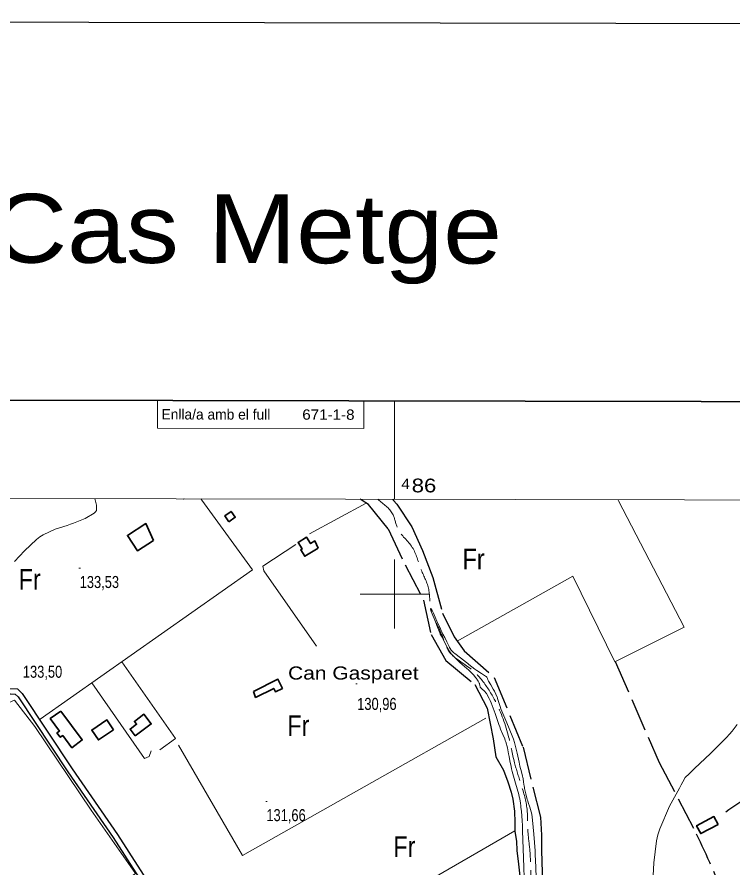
# Model space of a CAD drawing. Extents: x 483855 to 488461, y 4388206 to 4391419.
# Drawn here: x 485725 to 486246, y 4390801 to 4391419 of the extents above; entities that cross this region are included whole.
import ezdxf
from ezdxf.enums import TextEntityAlignment as Align

# ---------------------------------------------------------------- set-up
doc = ezdxf.new("R2010")
doc.units = 0
doc.header["$LTSCALE"] = 4
doc.linetypes.add('DOTTED', pattern=[1.5, 0.3, -1.2])
doc.linetypes.add('LONG_DASHED', pattern=[7.5, 6, -1.5])
for name, color, linetype, lineweight in [('1', 7, 'Continuous', 13), ('15', 7, 'LONG_DASHED', 13), ('2', 7, 'DOTTED', 13), ('25', 7, 'LONG_DASHED', 25), ('38', 7, 'Continuous', 25), ('47', 7, 'Continuous', 35), ('51', 7, 'Continuous', 13), ('7', 7, 'Continuous', 13), ('9', 7, 'Continuous', 13)]:
    doc.layers.add(name, color=color, linetype=linetype, lineweight=lineweight)
doc.layers.add('31', color=7, linetype='Continuous')
doc.layers.add('5', color=7, linetype='Continuous')

msp = doc.modelspace()

# ---------------------------------------------------------------- linework, layer by layer
at = {"layer": '1'}
for p, q in [((485977.68, 4391140.41), (485977.64, 4391120.41)), ((486000, 4391068.96), (486000, 4391140.37)), ((486000, 4391025), (486000, 4390975)), ((485975, 4391000), (486025, 4391000))]:
    msp.add_line(p, q, dxfattribs=at)
at = {"layer": '1', "lineweight": 25}
msp.add_lwpolyline([(483860.86, 4391419.44), (488460.85, 4391410.69), (488454.76, 4388205.69), (483854.77, 4388214.44)], close=True, dxfattribs=at)
at = {"layer": '1', "lineweight": 35}
msp.add_lwpolyline([(484045.03, 4391144.08), (487760.33, 4391137.02), (487755.66, 4388682.02), (484040.36, 4388689.09)], close=True, dxfattribs=at)
at = {"layer": '1'}
msp.add_lwpolyline([(485827.68, 4391140.69), (485827.64, 4391120.69), (485977.64, 4391120.41)], dxfattribs=at)
msp.add_lwpolyline([(484115.5, 4391072.6), (487689.7, 4391065.7), (487685.8, 4388753.5), (484110.5, 4388760.3)], close=True, dxfattribs=at)
at = {"layer": '15'}
msp.add_line((485987.97, 4391068.99), (485988.87, 4391068.04), dxfattribs=at)
msp.add_spline([(485988.87, 4391068.04), (485998.94, 4391057.53), (486002.33, 4391047.56), (486012.93, 4391033.93), (486019.04, 4391018.41), (486024.68, 4391004.24), (486026.36, 4390989.16), (486034.27, 4390970.72), (486040.06, 4390957.76), (486055.39, 4390945.7), (486063.13, 4390937.91), (486072.53, 4390923.6), (486082.62, 4390897.51), (486087.3, 4390877.34), (486091.75, 4390862.42), (486096.21, 4390844.8), (486096.99, 4390827.85), (486098.36, 4390814.05), (486099.06, 4390797.32), (486099.09, 4390782.99), (486099.7, 4390771.74), (486102.73, 4390756.37), (486111.25, 4390727.28), (486119.61, 4390707.19), (486127.67, 4390687.77), (486136.4, 4390670.46), (486146.49, 4390645.57), (486156.89, 4390619.63), (486172.84, 4390590.93), (486180.89, 4390576.54), (486187.22, 4390560.95), (486197.89, 4390546.04), (486213.23, 4390527.23), (486226.52, 4390514.2), (486236.37, 4390501.62), (486250.72, 4390486.71), (486261.18, 4390471.95), (486270.65, 4390455.91), (486275.7, 4390444), (486279.62, 4390432.82), (486283.84, 4390419.48), (486289.04, 4390402.23), (486297.99, 4390388.75), (486298.93, 4390369.09), (486300.23, 4390352.82), (486312.94, 4390328.76), (486321.38, 4390309.79), (486332.06, 4390289.33), (486336.71, 4390248.61), (486341.19, 4390211.18), (486345.81, 4390187.19), (486347.48, 4390172.64), (486347.21, 4390157.78), (486346.26, 4390140.53), (486338.86, 4390126.19), (486336.32, 4390120.03), (486336.26, 4390105.41), (486340.56, 4390096.04), (486348.38, 4390083.82), (486353.34, 4390075.2), (486354.36, 4390073.3)], degree=3, dxfattribs=at)
at = {"layer": '25'}
for p, q in [((485976.44, 4391068.06), (485975, 4391069.01)), ((485998.42, 4391068.97), (485999.29, 4391068.02))]:
    msp.add_line(p, q, dxfattribs=at)
for points in [[(485995.36, 4391047.32), (485981.08, 4391065), (485976.44, 4391068.06)], [(485999.29, 4391068.02), (486001.7, 4391065.41), (486012.46, 4391048.93), (486020.29, 4391031.76), (486027.9, 4391012.12), (486034.92, 4390986.18), (486043.35, 4390968.94), (486050.56, 4390958.82), (486072.42, 4390939.43), (486093.44, 4390888.68), (486106.05, 4390837.84), (486106.89, 4390824.79), (486106.99, 4390813.54), (486107.79, 4390780.23), (486117.16, 4390737.94), (486119.36, 4390726.32), (486125.83, 4390713.58), (486144.28, 4390672.42)], [(485995.36, 4391047.32), (486007.7, 4391021.31), (486021.17, 4390995.46), (486026.54, 4390970.64), (486037.22, 4390951.75), (486058.48, 4390934.16), (486067.43, 4390917.14), (486071.82, 4390894.8), (486073.64, 4390881.75), (486079.29, 4390872), (486082.45, 4390863.61), (486084.79, 4390856.11), (486086.07, 4390850.86), (486087.29, 4390842.16), (486087.45, 4390833.99), (486087.54, 4390827.31), (486088.75, 4390820.26), (486088.83, 4390813.58), (486090.05, 4390803.61), (486091.11, 4390794.83), (486091.28, 4390783.13), (486092.58, 4390772.11)], [(486160.48, 4390950.87), (486192.4, 4390877.66), (486219.41, 4390825.8)]]:
    msp.add_lwpolyline(points, dxfattribs=at)
at = {"layer": '38'}
for points in [[(485484.09, 4390765.62), (485520.58, 4390790.78), (485565.16, 4390824.83), (485603.51, 4390855.05), (485644.49, 4390882.72), (485686.53, 4390910.77), (485710.42, 4390927.08), (485719.98, 4390931.28), (485725.74, 4390931), (485729.29, 4390927.74), (485765.68, 4390872.99), (485798.54, 4390825.11), (485825.46, 4390783.37), (485847.11, 4390755.57), (485864.56, 4390728.75), (485879.65, 4390706.38)], [(485487.07, 4390761.68), (485522.88, 4390787.67), (485567.53, 4390821.78), (485605.79, 4390851.92), (485646.65, 4390879.5), (485688.7, 4390907.56), (485712.31, 4390923.68), (485720.7, 4390927.37), (485724.15, 4390927.2), (485726.32, 4390925.21), (485762.47, 4390870.82), (485795.31, 4390822.96), (485822.3, 4390781.12), (485843.95, 4390753.32), (485861.33, 4390726.61), (485876.45, 4390704.2), (485896.67, 4390661.98), (485921.44, 4390613.92), (485950.81, 4390554.58), (485972.61, 4390514.7)]]:
    msp.add_lwpolyline(points, dxfattribs=at)
at = {"layer": '38', "linetype": 'LONG_DASHED'}
for points in [[(486240.84, 4390841.81), (486275.98, 4390864.9), (486371.85, 4390912.69), (486412.32, 4390932.41), (486446.17, 4390968.55), (486480.11, 4391001.95)], [(486219.41, 4390825.8), (486240.87, 4390778.35), (486256.15, 4390746.27), (486296.81, 4390696.53), (486319.66, 4390668.21), (486324.1, 4390662.74), (486324.03, 4390660.56), (486322.61, 4390657.26), (486319.31, 4390655.38), (486264.98, 4390620.79), (486216.8, 4390589.88), (486197.99, 4390579.12), (486194.25, 4390574.01), (486193.4, 4390565.76)]]:
    msp.add_spline(points, degree=3, dxfattribs=at)
at = {"layer": '47'}
for points in [[(485879.53, 4391052.54), (485876.55, 4391056.81), (485881.17, 4391060.04), (485884.15, 4391055.77)], [(485824.64, 4391039.02), (485813.02, 4391031.5), (485805.81, 4391042.63), (485819.15, 4391051.27)], [(485944.45, 4391033.36), (485934.7, 4391027.5), (485931.85, 4391032.23), (485932.8, 4391032.82), (485929.89, 4391037.49), (485936.06, 4391041.34), (485938.94, 4391036.71), (485942.06, 4391038.65)], [(485897.43, 4390929.24), (485915.2, 4390938.12), (485918.52, 4390931.45), (485913.43, 4390928.93), (485912.19, 4390931.42), (485898.91, 4390924.81)], [(485757.41, 4390914.76), (485772.97, 4390893.93), (485765.34, 4390888.24), (485758.68, 4390897.16), (485756.92, 4390895.86), (485754.54, 4390899.08), (485756.38, 4390900.44), (485749.68, 4390909.48)], [(485811.44, 4390896.92), (485823.06, 4390905.64), (485817.79, 4390912.65), (485810.85, 4390907.43), (485812.39, 4390905.37), (485807.65, 4390901.83)], [(485795.68, 4390901.32), (485784.61, 4390893.92), (485779.78, 4390901.14), (485790.85, 4390908.54)], [(486235.3, 4390832.58), (486222.65, 4390825.88), (486219.63, 4390831.58), (486232.28, 4390838.28)]]:
    msp.add_lwpolyline(points, close=True, dxfattribs=at)
at = {"layer": '51'}
for p, q in [((485859.79, 4391068.29), (485859.1, 4391069.23)), ((486162.87, 4391067.7), (486162.38, 4391068.65)), ((485979.32, 4391066.17), (485938.05, 4391043.85)), ((485970.2, 4390760.13), (486087.53, 4390828.01))]:
    msp.add_line(p, q, dxfattribs=at)
for points in [[(485742.19, 4390909.03), (485896.76, 4391017.53), (485859.79, 4391068.29)], [(485847.15, 4391069.26), (485846.42, 4391068.91), (485846.19, 4391069.26)], [(486045.61, 4390965.77), (486129.61, 4391013.04), (486160.1, 4390950.68), (486210.54, 4390976.04), (486162.87, 4391067.7)], [(485928.16, 4391035.96), (485904.26, 4391020.24), (485904.87, 4391016.8), (485943.21, 4390962.17)], [(485829.31, 4390886.82), (485840.7, 4390895.02), (485801.75, 4390950.84)], [(485779.82, 4390935.45), (485818.22, 4390880.5), (485821.6, 4390882.01), (485822.94, 4390885.99)], [(485647.59, 4390730.5), (485671.34, 4390700.6), (485811.68, 4390796.85), (485779.43, 4390843.01), (485738.52, 4390903.63), (485723.64, 4390922.96), (485696.65, 4390911.13), (485646.74, 4390879.02), (485626.34, 4390865.27)], [(486066.47, 4390909.79), (485889.53, 4390809.88), (485842.89, 4390890.07)]]:
    msp.add_lwpolyline(points, dxfattribs=at)
at = {"layer": '7'}
for p, q in [((485770.54, 4391018.75), (485771.54, 4391018.75)), ((485971.79, 4390934.69), (485972.79, 4390934.69)), ((485906.29, 4390849.29), (485907.29, 4390849.29))]:
    msp.add_line(p, q, dxfattribs=at)
at = {"layer": '9'}
for points in [[(485782.37, 4391068.44), (485783.31, 4391064.71), (485783.33, 4391060.84), (485782.61, 4391059.78), (485781.56, 4391058.74), (485775.15, 4391055.04), (485766.63, 4391051.6), (485764.26, 4391050.72), (485761.89, 4391049.87), (485753.28, 4391047.05), (485744.58, 4391043.07), (485742.16, 4391041.49), (485739.72, 4391039.7), (485730.84, 4391031.5), (485723.54, 4391023.63)], [(485782.14, 4391069.38), (485782.14, 4391069.33), (485782.37, 4391068.44)], [(486103, 4390794.56), (486102.54, 4390806.72), (486102.37, 4390810.07), (486102.18, 4390813.41), (486101.37, 4390825.4), (486100.35, 4390835.66), (486100.04, 4390837.92), (486099.72, 4390839.91), (486098.45, 4390845), (486097.16, 4390848.57), (486096.83, 4390849.61), (486096.5, 4390850.67), (486095.43, 4390854.71), (486094.58, 4390858.57), (486094.4, 4390859.52), (486094.24, 4390860.42), (486093.88, 4390863.26), (486093.51, 4390865.95), (486093.35, 4390866.75), (486093.17, 4390867.59), (486092.31, 4390870.83), (486091.21, 4390874.99), (486090.87, 4390876.4), (486090.53, 4390877.92), (486089.17, 4390884.37), (486087.16, 4390892.12), (486086.4, 4390894.46), (486085.55, 4390896.89), (486081.75, 4390906.36), (486078.13, 4390914.85), (486077.4, 4390916.65), (486076.78, 4390918.22), (486075.53, 4390921.89), (486074.96, 4390924.01), (486074.77, 4390924.59), (486074.58, 4390925.17), (486073.76, 4390927.24), (486072.62, 4390929.52), (486072.23, 4390930.23), (486071.79, 4390930.98), (486069.93, 4390933.95), (486068.29, 4390936.63), (486068, 4390937.19), (486067.78, 4390937.67), (486067.58, 4390938.73), (486067.06, 4390939.6), (486066.63, 4390939.96), (486066.09, 4390940.37), (486063.12, 4390942.26), (486059.79, 4390944.34), (486059.02, 4390944.86), (486058.31, 4390945.36), (486056.31, 4390946.98), (486054.06, 4390948.89), (486053.21, 4390949.57), (486052.25, 4390950.32), (486047.96, 4390953.58), (486043.89, 4390956.68), (486043.08, 4390957.33), (486042.4, 4390957.89), (486041.09, 4390959.18), (486040.36, 4390960.53), (486040.06, 4390961.13), (486039.71, 4390961.83), (486038.08, 4390965.18), (486036.46, 4390968.48), (486036.13, 4390969.15), (486035.84, 4390969.71), (486035.22, 4390970.86), (486034.36, 4390972.6), (486033.93, 4390973.54), (486033.41, 4390974.67), (486030.83, 4390980.41), (486028.25, 4390986.06), (486027.73, 4390987.14), (486027.29, 4390988.01), (486026.42, 4390989.4), (486026.18, 4390989.33), (486026.13, 4390989.29), (486026.11, 4390989.23), (486026.1, 4390988.93), (486026.66, 4390987.39), (486026.98, 4390986.56), (486027.38, 4390985.55), (486029.45, 4390980.45), (486031.52, 4390975.31), (486031.92, 4390974.27), (486032.26, 4390973.41)], [(486032.26, 4390973.41), (486032.85, 4390971.7), (486033.07, 4390971.1), (486033.16, 4390970.94), (486033.27, 4390970.78), (486033.77, 4390970.21), (486034.68, 4390968.76), (486035.03, 4390968.05), (486035.44, 4390967.21), (486037.3, 4390963.02), (486040.17, 4390957.98), (486041.22, 4390956.6), (486042.38, 4390955.23), (486047.49, 4390950.31), (486052.55, 4390945.95), (486053.68, 4390944.93), (486054.69, 4390943.99), (486057.38, 4390941.26), (486059.09, 4390939.21), (486059.49, 4390938.7), (486059.85, 4390938.22), (486060.89, 4390936.66), (486061.57, 4390935.34), (486061.7, 4390934.99), (486061.81, 4390934.66), (486062.02, 4390933.55), (486062.23, 4390932.58), (486062.35, 4390932.33), (486062.49, 4390932.1), (486063.21, 4390931.36), (486064.29, 4390930.39), (486064.66, 4390930.02), (486065.07, 4390929.6), (486066.78, 4390927.7), (486068.92, 4390924.13), (486069.6, 4390922.65), (486070.3, 4390920.97), (486073.14, 4390913.14), (486075.87, 4390905.19), (486076.52, 4390903.43), (486077.11, 4390901.87), (486078.84, 4390897.82), (486080.19, 4390894.65), (486080.54, 4390893.64), (486080.88, 4390892.58), (486082.03, 4390888.25), (486082.98, 4390883.94), (486083.19, 4390882.88), (486083.38, 4390881.88), (486083.89, 4390878.75), (486084.74, 4390874.6), (486085.14, 4390872.96), (486085.62, 4390871.1), (486087.98, 4390862.58), (486090.27, 4390854.3), (486090.71, 4390852.59), (486091.06, 4390851.12), (486091.64, 4390847.93), (486091.76, 4390846.1), (486091.83, 4390845.49), (486091.91, 4390844.85), (486092.33, 4390842.17), (486092.85, 4390835.17), (486093, 4390831.8), (486093.15, 4390827.81), (486093.72, 4390808.2), (486094.53, 4390786.96)], [(486249.1, 4390905.25), (486245.52, 4390900.23), (486243.62, 4390898.11), (486241.31, 4390895.66), (486229.68, 4390884.17), (486218.23, 4390873.23), (486216.03, 4390871.13), (486214.27, 4390869.44), (486211.43, 4390866.71), (486209.64, 4390863.43), (486208.54, 4390861.4), (486207.17, 4390858.88), (486200.05, 4390845.71), (486192.92, 4390829.45), (486191.55, 4390824.98), (486190.44, 4390820.53), (486188.62, 4390804.58), (486187.77, 4390790.9)]]:
    msp.add_lwpolyline(points, dxfattribs=at)

# ---------------------------------------------------------------- texts
at = {"layer": '2', "width": 1.15}
msp.add_text('Cas Metge ', height=50, rotation=359.889, dxfattribs=at).set_placement((485902.91, 4391240.55), align=Align.CENTER)
at = {"layer": '2'}
msp.add_text('Enlla/a amb el full', height=7.5, rotation=359.891, dxfattribs=at).set_placement((485830.53, 4391126.94))
for s, height, rotation, width, p in [('671-1-8', 7.5, 359.891, 1.1, (485932.9, 4391126.74)), ('4', 7.5, 359.889, 1.1, (486004.99, 4391076.45)), ('86  ', 10, 359.889, 1.2, (486012.48, 4391073.94))]:
    msp.add_text(s, height=height, rotation=rotation, dxfattribs=dict(at, width=width)).set_placement(p)
at = {"layer": '31', "width": 0.85}
for p in [(486057.5, 4391017.92), (485734.7, 4391003.24), (485930.06, 4390896.93), (486007.19, 4390808.91)]:
    msp.add_text('Fr', height=15, dxfattribs=at).set_placement(p, align=Align.CENTER)
at = {"layer": '5', "width": 1.2}
msp.add_text('Can Gasparet', height=9.5, dxfattribs=at).set_placement((486017.48, 4390937.86), align=Align.RIGHT)
at = {"layer": '7', "width": 0.8}
for s, p in [('133,53', (485771.04, 4391004.38)), ('133,50', (485729.71, 4390939.17)), ('130,96', (485972.86, 4390915.77)), ('131,66', (485906.79, 4390834.92))]:
    msp.add_text(s, height=8.75, dxfattribs=at).set_placement(p)

doc.saveas('drawing.dxf')
